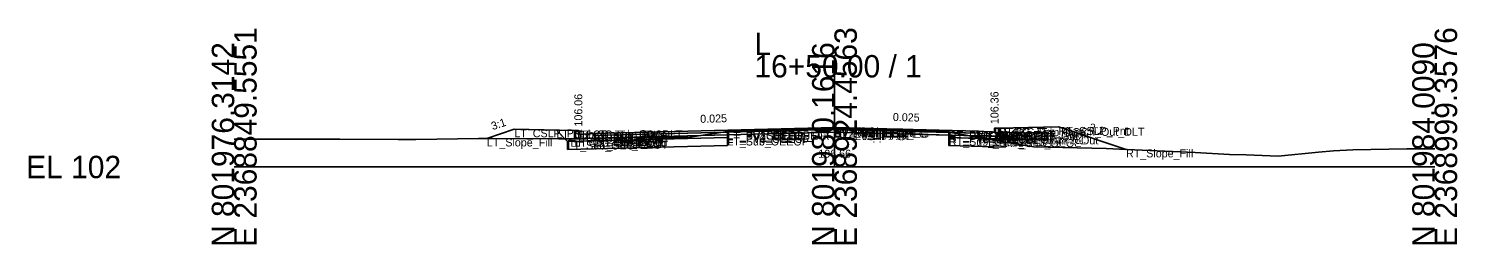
# Model space of a CAD drawing. Extents: x -26 to 8153, y -10 to 9520.
# Drawn here: x -25.7 to 152.8, y 7490.3 to 7517.3 of the extents above; entities that cross this region are included whole.
import ezdxf

# ---------------------------------------------------------------- set-up
doc = ezdxf.new("R2010")
doc.units = 0
for name, color, linetype in [('Exist CMT Pavement', 7, 'Continuous'), ('Exist Cross Section Cell', 7, 'Continuous'), ('Exist XS Center Line Elevation Label', 7, 'Continuous'), ('Exist XS Ground Line', 7, 'Continuous'), ('Prop CMT Conc Surface', 7, 'Continuous'), ('Prop CMT Concrete Structures', 7, 'Continuous'), ('Prop CMT Pvmt Course 1', 7, 'Continuous'), ('Prop CMT Pvmt Course 1 CG', 7, 'Continuous'), ('Prop CMT Pvmt Course 1 Wedge', 7, 'Continuous'), ('Prop CMT Pvmt Course 2', 7, 'Continuous'), ('Prop CMT Pvmt Course 2 Wedge', 7, 'Continuous'), ('Prop CMT Pvmt Course 3', 7, 'Continuous'), ('Prop CMT Pvmt Course 3 Wedge', 7, 'Continuous'), ('Prop CMT Pvmt Surface', 7, 'Continuous'), ('Prop CMT Pvmt Wedge Surface 1', 7, 'Continuous'), ('Prop CMT Pvmt Wedge Surface 2', 7, 'Continuous'), ('Prop CMT Pvmt Wedge Surface 3', 7, 'Continuous'), ('Prop CMT Shallow Undercut', 7, 'Continuous'), ('Prop CMT Shallow Undercut Boundary', 7, 'Continuous'), ('Prop CMT Slope Grass', 7, 'Continuous'), ('Prop CMT Subgrade Earthwork', 7, 'Continuous'), ('Prop XS Earthwork Shape', 7, 'Continuous'), ('Prop XS Hydro Elevations', 7, 'Continuous'), ('Prop XS SE Text', 7, 'Continuous'), ('Prop XS Side Slope Text', 7, 'Continuous'), ('Prop XS Subgrade Earthwork', 7, 'Continuous'), ('Scratch_Level_2', 7, 'Continuous'), ('Scratch_Level_6', 7, 'Continuous')]:
    doc.layers.add(name, color=color, linetype=linetype)

msp = doc.modelspace()

# ---------------------------------------------------------------- linework, layer by layer
at = {"layer": 'Exist CMT Pavement'}
for p, q in [((61.62, 7504.43), (69.75, 7504.57)), ((69.75, 7504.57), (75.15, 7504.67)), ((75.15, 7504.67), (80.89, 7504.54)), ((80.89, 7504.54), (89.3, 7504.36))]:
    msp.add_line(p, q, dxfattribs=at)
at = {"layer": 'Exist Cross Section Cell'}
for p, q in [((75, 7500), (75, 7514)), ((0, 7500), (75, 7500)), ((75, 7500), (150, 7500))]:
    msp.add_line(p, q, dxfattribs=at)
at = {"layer": 'Exist XS Ground Line'}
for p, q in [((56.63, 7503.69), (61.62, 7504.43)), ((61.62, 7504.43), (69.75, 7504.57)), ((69.75, 7504.57), (75.15, 7504.67)), ((75.15, 7504.67), (80.89, 7504.54)), ((80.89, 7504.54), (89.3, 7504.36)), ((89.3, 7504.36), (96.6, 7503.07)), ((0, 7503.49), (0.47, 7503.48)), ((0.47, 7503.48), (3.66, 7503.47)), ((3.66, 7503.47), (10.48, 7503.49)), ((10.48, 7503.49), (13.19, 7503.5)), ((13.19, 7503.5), (20.5, 7503.44)), ((20.5, 7503.44), (22.71, 7503.44)), ((22.71, 7503.44), (30.51, 7503.57)), ((30.51, 7503.57), (32.24, 7503.56)), ((32.24, 7503.56), (40.53, 7503.53)), ((40.53, 7503.53), (41.76, 7503.54)), ((41.76, 7503.54), (50.92, 7503.68)), ((50.92, 7503.68), (56.63, 7503.69)), ((96.6, 7503.07), (99.92, 7502.51)), ((99.92, 7502.51), (108.96, 7502.3)), ((108.96, 7502.3), (110.62, 7502.24)), ((110.62, 7502.24), (120.06, 7501.81)), ((135.48, 7501.87), (137.37, 7502.04)), ((137.37, 7502.04), (139.76, 7502.14)), ((139.76, 7502.14), (146.53, 7502.26)), ((146.53, 7502.26), (150, 7502.28)), ((120.06, 7501.81), (124.35, 7501.56)), ((124.35, 7501.56), (126.43, 7501.54)), ((126.43, 7501.54), (130.43, 7501.34)), ((130.43, 7501.34), (135.48, 7501.87))]:
    msp.add_line(p, q, dxfattribs=at)
at = {"layer": 'Prop CMT Conc Surface'}
for points in [[(43, 7504.06), (43, 7504.56), (42.5, 7504.56)], [(45, 7504.19), (43, 7504.06)], [(93, 7504.49), (95, 7504.36)], [(95, 7504.36), (95, 7504.86), (95.5, 7504.86)]]:
    msp.add_lwpolyline(points, dxfattribs=at)
at = {"layer": 'Prop CMT Concrete Structures'}
for points in [[(45, 7504.19), (43, 7504.06), (43, 7504.56), (42.5, 7504.56)], [(42.5, 7504.56), (42.5, 7503.54), (45, 7503.61)], [(45, 7503.61), (45, 7504.19)], [(93, 7504.49), (95, 7504.36), (95, 7504.86), (95.5, 7504.86)], [(95.5, 7504.86), (95.5, 7503.84), (93, 7503.91)], [(93, 7503.91), (93, 7504.49)]]:
    msp.add_lwpolyline(points, dxfattribs=at)
at = {"layer": 'Prop CMT Pvmt Course 1'}
for points in [[(75, 7504.94), (45, 7504.19)], [(45, 7503.94), (61.62, 7504.35)], [(45, 7504.19), (45, 7503.94)], [(61.62, 7504.48), (75, 7504.81)], [(61.62, 7504.35), (61.62, 7504.48)], [(75, 7504.69), (75, 7504.94)], [(75, 7504.94), (93, 7504.49)], [(75, 7504.69), (75, 7504.94)], [(75, 7504.81), (75, 7504.69), (75, 7504.69)], [(89.3, 7504.46), (75, 7504.81)], [(75, 7504.81), (75, 7504.69), (75, 7504.69)], [(89.3, 7504.33), (89.3, 7504.46)], [(93, 7504.24), (89.3, 7504.33)], [(93, 7504.49), (93, 7504.24)]]:
    msp.add_lwpolyline(points, dxfattribs=at)
at = {"layer": 'Prop CMT Pvmt Course 1 CG'}
for points in [[(93, 7503.91), (96, 7503.83), (96.34, 7503.49)], [(93, 7503.58), (93, 7503.91)], [(45, 7503.61), (42, 7503.53), (41.66, 7503.19)], [(41.66, 7503.19), (45, 7503.28)], [(45, 7503.28), (45, 7503.61)], [(96.34, 7503.49), (93, 7503.58)]]:
    msp.add_lwpolyline(points, dxfattribs=at)
at = {"layer": 'Prop CMT Pvmt Course 1 Wedge'}
for points in [[(75, 7504.81), (61.62, 7504.48)], [(75, 7504.81), (89.3, 7504.46)]]:
    msp.add_lwpolyline(points, dxfattribs=at)
at = {"layer": 'Prop CMT Pvmt Course 2'}
for points in [[(61.62, 7504.35), (45, 7503.94)], [(45, 7503.61), (61.62, 7504.02)], [(45, 7503.94), (45, 7503.61)], [(61.62, 7504.02), (61.62, 7504.35)], [(89.3, 7504), (89.3, 7504.33)], [(89.3, 7504.33), (93, 7504.24)], [(93, 7503.91), (89.3, 7504)], [(93, 7504.24), (93, 7503.91)]]:
    msp.add_lwpolyline(points, dxfattribs=at)
at = {"layer": 'Prop CMT Pvmt Course 2 Wedge'}
for points in [[(75, 7504.69), (61.62, 7504.35)], [(75, 7504.69), (89.3, 7504.33)]]:
    msp.add_lwpolyline(points, dxfattribs=at)
at = {"layer": 'Prop CMT Pvmt Course 3'}
for points in [[(61.62, 7504.02), (45, 7503.61)], [(61.62, 7503.69), (61.62, 7504.02)], [(89.3, 7504), (93, 7503.91)], [(89.3, 7503.67), (89.3, 7504)], [(93, 7503.91), (93, 7503.58)], [(45, 7503.28), (61.62, 7503.69)], [(45, 7503.61), (45, 7503.28)], [(93, 7503.58), (89.3, 7503.67)]]:
    msp.add_lwpolyline(points, dxfattribs=at)
at = {"layer": 'Prop CMT Pvmt Course 3 Wedge'}
for points in [[(75, 7504.36), (61.62, 7504.02)], [(75, 7504.36), (89.3, 7504)]]:
    msp.add_lwpolyline(points, dxfattribs=at)
at = {"layer": 'Prop CMT Pvmt Surface'}
for points in [[(75, 7504.94), (45, 7504.19)], [(75, 7504.94), (93, 7504.49)]]:
    msp.add_lwpolyline(points, dxfattribs=at)
at = {"layer": 'Prop CMT Pvmt Wedge Surface 1'}
for points in [[(61.62, 7504.35), (45, 7503.94)], [(45, 7503.94), (45, 7504.19)], [(75, 7504.81), (61.62, 7504.48)], [(61.62, 7504.48), (61.62, 7504.35)], [(75, 7504.81), (89.3, 7504.46)], [(89.3, 7504.46), (89.3, 7504.33)], [(89.3, 7504.33), (93, 7504.24)], [(93, 7504.24), (93, 7504.49)]]:
    msp.add_lwpolyline(points, dxfattribs=at)
at = {"layer": 'Prop CMT Pvmt Wedge Surface 2'}
for points in [[(75, 7504.69), (45, 7503.94)], [(45, 7503.94), (45, 7504.19)], [(75, 7504.69), (93, 7504.24)], [(93, 7504.24), (93, 7504.49)]]:
    msp.add_lwpolyline(points, dxfattribs=at)
at = {"layer": 'Prop CMT Pvmt Wedge Surface 3'}
for points in [[(75, 7504.36), (45, 7503.61)], [(45, 7503.61), (45, 7504.19)], [(75, 7504.36), (93, 7503.91)], [(93, 7503.91), (93, 7504.49)]]:
    msp.add_lwpolyline(points, dxfattribs=at)
at = {"layer": 'Prop CMT Shallow Undercut'}
for p, q in [((61.62, 7503.69), (41.66, 7503.19)), ((41.66, 7503.19), (41.66, 7502.19)), ((41.66, 7502.19), (61.62, 7502.69)), ((61.62, 7502.69), (61.62, 7503.69))]:
    msp.add_line(p, q, dxfattribs=at)
msp.add_lwpolyline([(89.3, 7503.67), (93.84, 7503.56), (96.34, 7503.12), (96.34, 7502.49), (89.3, 7502.67)], close=True, dxfattribs=at)
at = {"layer": 'Prop CMT Shallow Undercut Boundary'}
for p, q in [((41.66, 7503.19), (61.62, 7503.69)), ((41.66, 7503.19), (41.66, 7502.19)), ((41.66, 7502.19), (61.62, 7502.69)), ((61.62, 7503.69), (61.62, 7502.69)), ((89.3, 7503.67), (89.3, 7502.67)), ((89.3, 7503.67), (96.34, 7503.49)), ((89.3, 7502.67), (96.34, 7502.49)), ((96.34, 7503.49), (96.34, 7502.49))]:
    msp.add_line(p, q, dxfattribs=at)
at = {"layer": 'Prop CMT Slope Grass'}
for points in [[(42.5, 7504.56), (35, 7504.71), (31.57, 7503.57)], [(95.5, 7504.86), (103, 7505.01), (111.43, 7502.2)]]:
    msp.add_lwpolyline(points, dxfattribs=at)
at = {"layer": 'Prop CMT Subgrade Earthwork'}
for points in [[(45, 7503.28), (41.66, 7503.19), (40.25, 7504.6)], [(61.62, 7503.69), (61.63, 7504.43)], [(89.3, 7503.67), (89.29, 7504.36)], [(93, 7503.58), (96.34, 7503.49), (97.75, 7504.9)], [(61.62, 7503.69), (45, 7503.28)], [(89.3, 7503.67), (93, 7503.58)]]:
    msp.add_lwpolyline(points, dxfattribs=at)
at = {"layer": 'Prop XS Earthwork Shape'}
for points in [[(41.32, 7503.54), (40.25, 7504.6), (35, 7504.71), (31.57, 7503.57), (32.24, 7503.56), (40.53, 7503.53)], [(41.66, 7503.19), (41.32, 7503.54), (41.76, 7503.54), (50.92, 7503.68), (56.63, 7503.69), (61.62, 7504.43), (61.63, 7504.43), (61.62, 7503.69), (45, 7503.28)], [(89.3, 7503.67), (89.29, 7504.36), (89.3, 7504.36), (93.84, 7503.56), (93, 7503.58)], [(108.96, 7502.3), (110.62, 7502.24), (111.43, 7502.2), (103, 7505.01), (97.75, 7504.9), (96.34, 7503.49), (96.34, 7503.12), (96.6, 7503.07), (99.92, 7502.51)], [(45, 7503.28), (41.66, 7503.19), (41.66, 7502.19), (61.62, 7502.69), (61.62, 7503.69)], [(89.3, 7503.67), (89.3, 7502.67), (96.34, 7502.49), (96.34, 7503.12), (93.84, 7503.56), (93, 7503.58)], [(96.34, 7503.49), (96.34, 7503.12), (93.84, 7503.56)]]:
    msp.add_lwpolyline(points, close=True, dxfattribs=at)
at = {"layer": 'Prop XS Subgrade Earthwork'}
for p, q in [((41.66, 7503.19), (61.62, 7503.69)), ((89.3, 7503.67), (96.34, 7503.49))]:
    msp.add_line(p, q, dxfattribs=at)
at = {"layer": 'Scratch_Level_6'}
for p, q in [((61.62, 7503.69), (41.66, 7503.19)), ((41.66, 7503.19), (41.66, 7502.19)), ((41.66, 7502.19), (61.62, 7502.69)), ((61.62, 7502.69), (61.62, 7503.69))]:
    msp.add_line(p, q, dxfattribs=at)
msp.add_lwpolyline([(89.3, 7503.67), (93.84, 7503.56), (96.34, 7503.12), (96.34, 7502.49), (89.3, 7502.67)], close=True, dxfattribs=at)

# ---------------------------------------------------------------- texts
at = {"layer": 'Exist Cross Section Cell'}
for s, p in [('E 2368849.5551', (2.8, 7490)), ('E 2368924.4563', (77.8, 7490)), ('E 2368999.3576', (152.8, 7490)), ('N 801976.3142', (0, 7490)), ('N 801980.1616', (75, 7490)), ('N 801984.0090', (150, 7490))]:
    msp.add_text(s, height=2.8, rotation=90, dxfattribs=at).set_placement(p)
for s, p in [('L', (65, 7514)), ('16+50.00 / 1', (65, 7511.2)), ('EL 102', (-26, 7498.6))]:
    msp.add_text(s, height=2.8, dxfattribs=at).set_placement(p)
at = {"layer": 'Exist XS Center Line Elevation Label'}
msp.add_text('106.66', height=1, dxfattribs=at).set_placement((72.98, 7501.16))
at = {"layer": 'Prop XS Hydro Elevations'}
for s, p in [('106.06', (43.5, 7505.06)), ('106.36', (95.5, 7505.36))]:
    msp.add_text(s, height=1, rotation=90, dxfattribs=at).set_placement(p)
at = {"layer": 'Prop XS SE Text'}
for rotation, p in [(1.4321, (58.24, 7505.52)), (358.5679, (82.29, 7505.76))]:
    msp.add_text('0.025', height=1, rotation=rotation, dxfattribs=at).set_placement(p)
at = {"layer": 'Prop XS Side Slope Text'}
for rotation, p in [(18.4349, (32.3, 7504.6)), (341.5651, (106.7, 7504.57))]:
    msp.add_text('3:1', height=1, rotation=rotation, dxfattribs=at).set_placement(p)
at = {"layer": 'Scratch_Level_2'}
for s, p in [('LT_CSLP_Pnt', (35, 7503.71)), ('LT_Sub_Trench_Out_DLT', (40.25, 7503.6)), ('LT_CG_Top_BOC', (42.5, 7503.56)), ('LT_CG_Top_Face', (43, 7503.56)), ('LT_CG_Top_Gut', (43, 7503.06)), ('LT_PV1_OEOT', (45, 7503.19)), ('LT_PV2_OEOT', (45, 7502.94)), ('LT_PV1_OEEOP', (61.62, 7503.48)), ('LT_PV_OEEOP_EG', (61.62, 7503.43)), ('LT_PV2_OEEOP', (61.62, 7503.35)), ('LT_PV3_OEEOP', (61.62, 7503.02)), ('LT_Sub_OEEOP', (61.62, 7502.69)), ('LT_PV_Sub_Tie_Out', (61.63, 7503.43)), ('PV1_PGL', (75, 7503.94)), ('RT_PV1_IEEOP', (75, 7503.81)), ('LT_PV1_IEEOP', (75, 7503.81)), ('RT_PV2_IEEOP', (75, 7503.69)), ('LT_PV2_IEEOP', (75, 7503.69)), ('PV2_PGL', (75, 7503.69)), ('RT_PV_IEEOP_EG', (75, 7503.66)), ('LT_PV_IEEOP_EG', (75, 7503.66)), ('RT_PV3_IEEOP', (75, 7503.36)), ('LT_PV3_IEEOP', (75, 7503.36)), ('RT_PV_Sub_Tie_Out', (89.29, 7503.36)), ('RT_PV1_OEEOP', (89.3, 7503.46)), ('RT_PV_OEEOP_EG', (89.3, 7503.36)), ('RT_PV2_OEEOP', (89.3, 7503.33)), ('RT_PV3_OEEOP', (89.3, 7503)), ('RT_PV1_OEOT', (93, 7503.49)), ('RT_PV2_OEOT', (93, 7503.24)), ('RT_PV3_OEOT', (93, 7502.91)), ('RT_CG_Bot_IE', (93, 7502.91)), ('RT_CG_Top_Face', (95, 7503.86)), ('RT_CG_Top_Gut', (95, 7503.36)), ('RT_CG_Top_BOC', (95.5, 7503.86)), ('RT_CG_Bot_BOC', (95.5, 7502.84)), ('RT_CG1_Shelf_Out', (96, 7502.83)), ('RT_Sub_Trench_Out_DLT', (97.75, 7503.9)), ('RT_CSLP_Pnt', (103, 7504.01)), ('LT_Slope_Fill', (31.57, 7502.57)), ('LT_Sub_OEOP', (41.66, 7502.19)), ('LT_CG1_Shelf_Out', (42, 7502.53)), ('LT_CG_Bot_BOC', (42.5, 7502.54)), ('LT_PV3_OEOT', (45, 7502.61)), ('LT_CG_Bot_IE', (45, 7502.61)), ('LT_Sub_OEOT', (45, 7502.28)), ('RT_Sub_OEEOP', (89.3, 7502.67)), ('RT_Sub_OEOT', (93, 7502.58)), ('RT_Sub_OEOP', (96.34, 7502.49)), ('RT_Slope_Fill', (111.43, 7501.2))]:
    msp.add_text(s, height=1, dxfattribs=at).set_placement(p)

doc.saveas('drawing.dxf')
